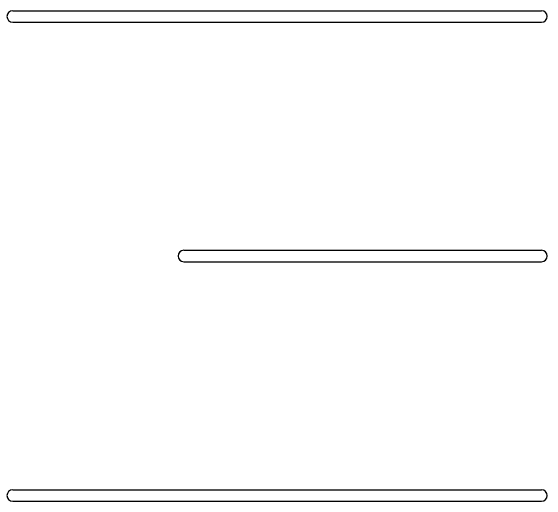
# Model space of a CAD drawing. Extents: x -264205 to -263659, y -1242401 to -1242060.
# Drawn here: x -263794.35 to -263791.998, y -1242123.458 to -1242121.306 of the extents above; entities that cross this region are included whole.
import ezdxf

# ---------------------------------------------------------------- set-up
doc = ezdxf.new("R2010")
doc.units = 0
doc.layers.add('SITUACIA_DSP_2D', color=7, linetype='Continuous')

msp = doc.modelspace()

# ---------------------------------------------------------------- linework, layer by layer
at = {"layer": 'SITUACIA_DSP_2D'}
for p, q in [((-263794.3419, -1242121.3058), (-263792.0227, -1242121.3058)), ((-263794.3419, -1242121.3558), (-263792.0227, -1242121.3558)), ((-263793.5919, -1242122.3569), (-263792.0227, -1242122.3569)), ((-263793.5919, -1242122.4069), (-263792.0227, -1242122.4069)), ((-263794.3419, -1242123.408), (-263792.0227, -1242123.408)), ((-263794.3419, -1242123.458), (-263792.0227, -1242123.458))]:
    msp.add_line(p, q, dxfattribs=at)
for centre, start, end in [((-263794.3419, -1242121.3308), 90, 270), ((-263792.0227, -1242121.3308), 270, 90), ((-263793.5919, -1242122.3819), 90, 180), ((-263792.0227, -1242122.3819), 0, 90), ((-263793.5919, -1242122.3819), 180, 270), ((-263792.0227, -1242122.3819), 270, 0), ((-263794.3419, -1242123.433), 90, 270), ((-263792.0227, -1242123.433), 270, 90)]:
    msp.add_arc(centre, 0.025, start, end, dxfattribs=at)

doc.saveas('drawing.dxf')
